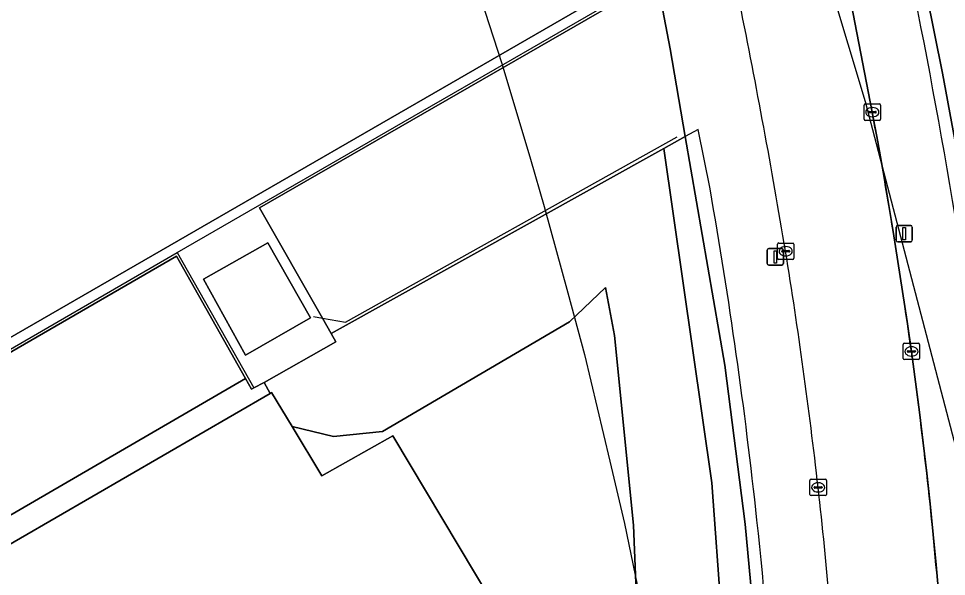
# Model space of a CAD drawing. Extents: x 155018 to 156648, y 383979 to 385733.
# Drawn here: x 156008.6 to 156065, y 384850.3 to 384884.2 of the extents above; entities that cross this region are included whole.
import ezdxf

# ---------------------------------------------------------------- set-up
doc = ezdxf.new("R2010")
doc.units = 0
for name, color, linetype in [('IMGEO_Berm_groen', 7, 'Continuous'), ('IMGEO_Dek', 7, 'Continuous'), ('IMGEO_Groenvoorziening', 7, 'Continuous'), ('IMGEO_Hek', 7, 'Continuous'), ('IMGEO_Kolk', 7, 'Continuous'), ('IMGEO_Lichtmast', 7, 'Continuous'), ('IMGEO_Lijnafwatering', 7, 'Continuous'), ('IMGEO_OVBaan_gesloten', 7, 'Continuous'), ('IMGEO_Pand', 7, 'Continuous'), ('IMGEO_Pand_overbouw', 7, 'Continuous'), ('IMGEO_Parkeervlak_gesloten', 7, 'Continuous'), ('IMGEO_Rijbaan_lokaal_gesloten', 7, 'Continuous'), ('IMGEO_Voetpad_gesloten', 7, 'Continuous'), ('IMGEO_Voetpad_open', 7, 'Continuous')]:
    doc.layers.add(name, color=color, linetype=linetype)

msp = doc.modelspace()

# ---------------------------------------------------------------- linework, layer by layer
at = {"layer": 'IMGEO_Berm_groen'}
for points in [[(156048.02, 384938.183), (156051.936, 384928.479), (156055.886, 384916.978), (156058.656, 384908.023), (156061.157, 384898.221), (156062.08, 384894.114), (156067.946, 384895.427), (156068.244, 384894.235), (156062.331, 384892.966), (156064.757, 384880.912), (156066.062, 384873.898), (156067.041, 384867.895), (156068.116, 384859.746), (156069.485, 384845.924)], [(156006.863, 384845.765), (156004.408, 384850.149), (156023.937, 384861.456), (156023.556, 384862.127), (156022.945, 384861.792), (156022.792, 384861.709), (156022.422, 384862.367), (156002.868, 384850.994), (155986.801, 384878.863)], [(156046.377, 384843.891), (156046.004, 384853.448), (156044.837, 384864.973), (156044.3, 384867.893), (156042.103, 384865.812), (156030.754, 384859.139), (156027.778, 384858.843), (156025.258, 384859.44), (156027.066, 384856.443), (156031.378, 384858.87), (156045.39, 384835.443)]]:
    msp.add_lwpolyline(points, dxfattribs=at)
msp.add_lwpolyline([(156051.553, 384863.161), (156049.145, 384877.06), (156047.842, 384876.336), (156050.753, 384856.031), (156051.928, 384839.918), (156051.039, 384831.681), (156052.473, 384831.694), (156052.458, 384832.066), (156052.641, 384833.49), (156052.897, 384834.623), (156053.536, 384836.048), (156054.04, 384836.955), (156053.449, 384846.337), (156052.777, 384853.511)], close=True, dxfattribs=at)
at = {"layer": 'IMGEO_Dek'}
for points in [[(156069.485, 384845.924), (156068.116, 384859.746), (156067.041, 384867.895), (156066.062, 384873.898), (156064.757, 384880.912), (156062.331, 384892.966), (156062.08, 384894.114), (156061.157, 384898.221), (156058.656, 384908.023), (156055.886, 384916.978), (156051.936, 384928.479), (156048.02, 384938.183)], [(156033.68, 384930.916), (156034.6, 384928.685), (156035.502, 384926.446), (156036.386, 384924.2), (156037.253, 384921.947), (156038.102, 384919.688), (156039.932, 384914.604), (156041.169, 384910.762), (156041.409, 384910.017), (156042.517, 384906.291), (156043.573, 384902.55), (156044.577, 384898.794), (156045.528, 384895.025), (156046.426, 384891.242), (156047.271, 384887.448), (156047.423, 384886.642), (156048.221, 384882.392), (156049.145, 384877.06), (156051.553, 384863.161), (156052.777, 384853.511), (156053.449, 384846.337)]]:
    msp.add_lwpolyline(points, dxfattribs=at)
at = {"layer": 'IMGEO_Groenvoorziening'}
msp.add_lwpolyline([(156051.928, 384839.918), (156050.753, 384856.031), (156047.842, 384876.336), (156027.634, 384865.095), (156027.916, 384864.588), (156023.556, 384862.127), (156023.937, 384861.456), (156024.015, 384861.501), (156025.258, 384859.44), (156027.778, 384858.843), (156030.754, 384859.139), (156042.103, 384865.812), (156044.3, 384867.893), (156044.837, 384864.973), (156046.004, 384853.448), (156046.377, 384843.891)], dxfattribs=at)
at = {"layer": 'IMGEO_Hek'}
for points in [[(156027.099, 384866.034), (156028.505, 384865.787), (156048.649, 384877.038)], [(156049.92, 384877.491), (156049.145, 384877.06)], [(156050.647, 384873.883), (156049.92, 384877.491)], [(156026.569, 384866.127), (156027.099, 384866.034)]]:
    msp.add_lwpolyline(points, dxfattribs=at)
for centre, radius, start, end in [((155627.906, 384798.953), 443.726, 8.87476, 12.90185), ((155751.584, 384821.26), 303.657, 6.14272, 9.97959), ((155789.226, 384825.16), 265.814, 0.63576, 6.17522)]:
    msp.add_arc(centre, radius, start, end, dxfattribs=at)
at = {"layer": 'IMGEO_Kolk'}
for p, q in [((156060.001, 384878.112), (156060.001, 384878.964)), ((156060.076, 384879.038), (156060.928, 384879.038)), ((156060.489, 384878.818), (156060.514, 384878.818)), ((156061.002, 384878.964), (156061.002, 384878.112)), ((156060.26, 384878.532), (156060.26, 384878.544)), ((156060.698, 384878.495), (156060.3, 384878.495)), ((156060.303, 384878.581), (156060.701, 384878.581)), ((156060.512, 384878.258), (156060.487, 384878.258)), ((156060.744, 384878.544), (156060.744, 384878.532)), ((156060.928, 384878.038), (156060.076, 384878.038)), ((156054.742, 384869.664), (156054.742, 384870.516)), ((156054.817, 384870.59), (156055.669, 384870.59)), ((156055.23, 384870.37), (156055.255, 384870.37)), ((156055.743, 384870.516), (156055.743, 384869.664)), ((156055.001, 384870.084), (156055.001, 384870.096)), ((156055.439, 384870.047), (156055.041, 384870.047)), ((156055.044, 384870.133), (156055.442, 384870.133)), ((156055.253, 384869.81), (156055.228, 384869.81)), ((156055.485, 384870.096), (156055.485, 384870.084)), ((156055.669, 384869.59), (156054.817, 384869.59)), ((156062.377, 384863.58), (156062.377, 384864.432)), ((156062.452, 384864.506), (156063.304, 384864.506)), ((156062.679, 384864.049), (156063.077, 384864.049)), ((156062.865, 384864.286), (156062.89, 384864.286)), ((156063.378, 384864.432), (156063.378, 384863.58)), ((156063.304, 384863.506), (156062.452, 384863.506)), ((156062.636, 384864), (156062.636, 384864.012)), ((156063.074, 384863.963), (156062.676, 384863.963)), ((156062.888, 384863.726), (156062.863, 384863.726)), ((156063.12, 384864.012), (156063.12, 384864)), ((156056.713, 384855.322), (156056.713, 384856.174)), ((156056.788, 384856.248), (156057.64, 384856.248)), ((156057.714, 384856.174), (156057.714, 384855.322)), ((156056.972, 384855.742), (156056.972, 384855.754)), ((156057.41, 384855.705), (156057.012, 384855.705)), ((156057.015, 384855.791), (156057.413, 384855.791)), ((156057.201, 384856.028), (156057.226, 384856.028)), ((156057.456, 384855.754), (156057.456, 384855.742)), ((156057.64, 384855.248), (156056.788, 384855.248)), ((156057.224, 384855.468), (156057.199, 384855.468))]:
    msp.add_line(p, q, dxfattribs=at)
for points in [[(156060.001, 384878.112), (156060.001, 384878.964)], [(156060.076, 384879.038), (156060.928, 384879.038)], [(156061.002, 384878.964), (156061.002, 384878.112)], [(156060.928, 384878.038), (156060.076, 384878.038)], [(156054.742, 384869.664), (156054.742, 384870.516)], [(156054.817, 384870.59), (156055.669, 384870.59)], [(156055.743, 384870.516), (156055.743, 384869.664)], [(156055.669, 384869.59), (156054.817, 384869.59)], [(156062.377, 384863.58), (156062.377, 384864.432)], [(156062.452, 384864.506), (156063.304, 384864.506)], [(156063.378, 384864.432), (156063.378, 384863.58)], [(156063.304, 384863.506), (156062.452, 384863.506)], [(156056.713, 384855.322), (156056.713, 384856.174)], [(156056.788, 384856.248), (156057.64, 384856.248)], [(156057.714, 384856.174), (156057.714, 384855.322)], [(156057.64, 384855.248), (156056.788, 384855.248)]]:
    msp.add_lwpolyline(points, dxfattribs=at)
for centre, radius, start, end in [((156060.078, 384878.962), 0.0765, 91.552, 178.448), ((156060.078, 384878.962), 0.0765, 91.552, 178.448), ((156060.926, 384878.962), 0.0765, 1.552, 88.448), ((156060.926, 384878.962), 0.0765, 1.552, 88.448), ((156060.3, 384878.541), 0.0403, 85.8775, 175.7526), ((156060.297, 384878.531), 0.0366, 178.938, 274.7102), ((156060.701, 384878.538), 0.043, 264.8664, 352.4533), ((156060.705, 384878.543), 0.0386, 1.7309, 96.639), ((156060.078, 384878.114), 0.0765, 181.552, 268.448), ((156060.078, 384878.114), 0.0765, 181.552, 268.448), ((156060.926, 384878.114), 0.0765, 271.552, 358.448), ((156060.926, 384878.114), 0.0765, 271.552, 358.448), ((156054.819, 384870.514), 0.0765, 91.552, 178.448), ((156054.819, 384870.514), 0.0765, 91.552, 178.448), ((156055.667, 384870.514), 0.0765, 1.552, 88.448), ((156055.667, 384870.514), 0.0765, 1.552, 88.448), ((156055.041, 384870.093), 0.0403, 85.8775, 175.7526), ((156055.038, 384870.083), 0.0366, 178.938, 274.7102), ((156055.442, 384870.09), 0.043, 264.8664, 352.4533), ((156055.446, 384870.095), 0.0386, 1.7309, 96.639), ((156054.819, 384869.666), 0.0765, 181.552, 268.448), ((156054.819, 384869.666), 0.0765, 181.552, 268.448), ((156055.667, 384869.666), 0.0765, 271.552, 358.448), ((156055.667, 384869.666), 0.0765, 271.552, 358.448), ((156062.454, 384864.43), 0.0765, 91.552, 178.448), ((156062.454, 384864.43), 0.0765, 91.552, 178.448), ((156062.676, 384864.009), 0.0403, 85.8775, 175.7526), ((156063.081, 384864.011), 0.0386, 1.7309, 96.639), ((156063.302, 384864.43), 0.0765, 1.552, 88.448), ((156063.302, 384864.43), 0.0765, 1.552, 88.448), ((156062.454, 384863.582), 0.0765, 181.552, 268.448), ((156062.454, 384863.582), 0.0765, 181.552, 268.448), ((156062.673, 384863.999), 0.0366, 178.938, 274.7102), ((156063.077, 384864.006), 0.043, 264.8664, 352.4533), ((156063.302, 384863.582), 0.0765, 271.552, 358.448), ((156063.302, 384863.582), 0.0765, 271.552, 358.448), ((156056.79, 384856.172), 0.0765, 91.552, 178.448), ((156056.79, 384856.172), 0.0765, 91.552, 178.448), ((156057.638, 384856.172), 0.0765, 1.552, 88.448), ((156057.638, 384856.172), 0.0765, 1.552, 88.448), ((156057.012, 384855.751), 0.0403, 85.8775, 175.7526), ((156057.009, 384855.741), 0.0366, 178.938, 274.7102), ((156057.413, 384855.748), 0.043, 264.8664, 352.4533), ((156057.417, 384855.753), 0.0386, 1.7309, 96.639), ((156056.79, 384855.324), 0.0765, 181.552, 268.448), ((156056.79, 384855.324), 0.0765, 181.552, 268.448), ((156057.638, 384855.324), 0.0765, 271.552, 358.448), ((156057.638, 384855.324), 0.0765, 271.552, 358.448)]:
    msp.add_arc(centre, radius, start, end, dxfattribs=at)
for centre, major_axis, ratio, start_param, end_param in [((156060.488, 384878.538), (-0.387, 0.002), 0.722429, 4.712389, 7.853982), ((156060.513, 384878.538), (-0.39, 0.002), 0.717154, 1.570796, 4.712389), ((156055.229, 384870.09), (-0.387, 0.002), 0.722429, 4.712389, 7.853982), ((156055.254, 384870.09), (-0.39, 0.002), 0.717154, 1.570796, 4.712389), ((156062.864, 384864.006), (-0.387, 0.002), 0.722429, 4.712389, 7.853982), ((156062.889, 384864.006), (-0.39, 0.002), 0.717154, 1.570796, 4.712389), ((156057.2, 384855.748), (-0.387, 0.002), 0.722429, 4.712389, 7.853982), ((156057.225, 384855.748), (-0.39, 0.002), 0.717154, 1.570796, 4.712389)]:
    msp.add_ellipse(centre, major_axis=major_axis, ratio=ratio, start_param=start_param, end_param=end_param, dxfattribs=at)
at = {"layer": 'IMGEO_Lichtmast'}
for p, q in [((156061.943, 384870.756), (156061.943, 384871.556)), ((156061.943, 384871.556), (156061.943, 384870.756)), ((156062.043, 384871.656), (156062.833, 384871.656)), ((156062.833, 384871.656), (156062.043, 384871.656)), ((156062.933, 384871.556), (156062.933, 384870.756)), ((156062.933, 384870.756), (156062.933, 384871.556)), ((156054.215, 384870.249), (156055.005, 384870.249)), ((156055.005, 384870.249), (156054.215, 384870.249)), ((156062.833, 384870.656), (156062.043, 384870.656)), ((156062.043, 384870.656), (156062.833, 384870.656)), ((156054.115, 384869.349), (156054.115, 384870.149)), ((156054.115, 384870.149), (156054.115, 384869.349)), ((156055.105, 384870.149), (156055.105, 384869.349)), ((156055.105, 384869.349), (156055.105, 384870.149)), ((156055.005, 384869.249), (156054.215, 384869.249)), ((156054.215, 384869.249), (156055.005, 384869.249))]:
    msp.add_line(p, q, dxfattribs=at)
for points in [[(156062.363, 384871.531), (156062.513, 384871.531), (156062.513, 384870.781), (156062.363, 384870.781), (156062.363, 384871.531)], [(156054.535, 384870.124), (156054.685, 384870.124), (156054.685, 384869.374), (156054.535, 384869.374), (156054.535, 384870.124)]]:
    msp.add_lwpolyline(points, dxfattribs=at)
for centre, start, end in [((156062.043, 384871.556), 90, 180), ((156062.043, 384871.556), 90, 180), ((156062.833, 384871.556), 0, 90), ((156062.833, 384871.556), 360, 90), ((156054.215, 384870.149), 90, 180), ((156054.215, 384870.149), 90, 180), ((156055.005, 384870.149), 0, 90), ((156055.005, 384870.149), 360, 90), ((156062.043, 384870.756), 180, 270), ((156062.043, 384870.756), 180, 270), ((156062.833, 384870.756), 270, 0), ((156062.833, 384870.756), 270, 0), ((156054.215, 384869.349), 180, 270), ((156054.215, 384869.349), 180, 270), ((156055.005, 384869.349), 270, 0), ((156055.005, 384869.349), 270, 0)]:
    msp.add_arc(centre, 0.1, start, end, dxfattribs=at)
at = {"layer": 'IMGEO_Lijnafwatering'}
for points in [[(156037.593, 384881.157), (156047.505, 384886.874), (156047.372, 384887.505), (156047.238, 384888.135), (156047.102, 384888.765), (156046.454, 384891.666), (156045.773, 384894.559), (156045.059, 384897.444)], [(156018.282, 384870.019), (156033.731, 384878.929), (156037.593, 384881.157)], [(156002.831, 384868.341), (156005.394, 384863.895), (156005.98, 384862.879), (156018.282, 384870.019)], [(156018.282, 384870.019), (156022.945, 384861.792)]]:
    msp.add_lwpolyline(points, dxfattribs=at)
at = {"layer": 'IMGEO_OVBaan_gesloten'}
for points in [[(156060.496, 384878.537), (156058.869, 384886.937), (156057.37, 384894.018)], [(156064.533, 384849.181), (156064.371, 384851.039), (156064.195, 384852.895), (156064.007, 384854.751), (156063.806, 384856.605), (156063.592, 384858.458), (156063.365, 384860.309), (156063.126, 384862.158), (156062.873, 384864.006), (156062.613, 384865.828), (156062.342, 384867.649), (156062.061, 384869.468), (156061.769, 384871.285), (156061.467, 384873.101), (156061.154, 384874.915), (156060.83, 384876.727), (156060.496, 384878.537), (156058.869, 384886.937)]]:
    msp.add_lwpolyline(points, dxfattribs=at)
for centre, radius, start, end in [((155605.291, 384794.657), 456.224, 9.51712, 11.43717), ((155605.291, 384794.657), 456.224, 9.51712, 11.43717), ((155749.185, 384820.152), 316.739, 7.95837, 10.6221), ((155755.316, 384821.459), 303.837, 6.47833, 9.21019), ((155755.316, 384821.459), 303.837, 6.47833, 9.21019), ((155797.021, 384826.732), 268.452, 4.79683, 7.98111), ((155784.783, 384824.875), 274.173, 3.45699, 6.46386), ((155784.783, 384824.875), 274.173, 3.45699, 6.46386)]:
    msp.add_arc(centre, radius, start, end, dxfattribs=at)
at = {"layer": 'IMGEO_Pand'}
msp.add_lwpolyline([(156041.409, 384910.017), (156019.378, 384897.297), (156015.467, 384895.04), (156007.252, 384890.298), (156008.617, 384887.934), (156003.544, 384885.006), (156002.181, 384887.356), (155996.821, 384884.308), (156007.97, 384864.757), (156047.271, 384887.448)], dxfattribs=at)
at = {"layer": 'IMGEO_Pand_overbouw'}
for points in [[(156067.752, 384846.961), (156066.212, 384854.951), (156065.601, 384858.12), (156061.663, 384873.134), (156060.081, 384879.164), (156057.992, 384886.194), (156055.482, 384894.048), (156053.363, 384900.328), (156050.321, 384909.105), (156048.279, 384914.644), (156046.647, 384918.9), (156044.351, 384924.676), (156043.087, 384927.641), (156041.379, 384931.534)], [(156019.077, 384930.797), (156020.968, 384926.754), (156022.558, 384923.198), (156024.194, 384919.469), (156025.317, 384916.836), (156027.472, 384911.414), (156029.011, 384907.398), (156030.938, 384902.172), (156034.148, 384893.08), (156035.96, 384887.818), (156037.993, 384881.487), (156039.75, 384875.68), (156040.562, 384872.8), (156042.005, 384867.554), (156043.013, 384863.814), (156044.557, 384857.338), (156045.458, 384853.556), (156048.022, 384841.099)]]:
    msp.add_lwpolyline(points, dxfattribs=at)
at = {"layer": 'IMGEO_Parkeervlak_gesloten'}
msp.add_lwpolyline([(156047.558, 384818.295), (156048.901, 384819.096), (156041.265, 384832.398), (156045.39, 384835.443), (156031.378, 384858.87), (156027.066, 384856.443), (156025.258, 384859.44), (156024.015, 384861.501), (156023.937, 384861.456), (156004.408, 384850.149), (156006.863, 384845.765)], dxfattribs=at)
at = {"layer": 'IMGEO_Rijbaan_lokaal_gesloten'}
msp.add_lwpolyline([(155965.731, 384864.315), (155966.849, 384865.293), (155967.543, 384865.9), (155971.723, 384869.021), (155972.926, 384869.806), (155981.258, 384875.245), (155983.444, 384876.672), (155984.755, 384877.527), (155986.801, 384878.863), (156002.868, 384850.994), (156022.422, 384862.367), (156018.236, 384869.793), (156005.916, 384862.665), (155993.943, 384883.464)], dxfattribs=at)
at = {"layer": 'IMGEO_Voetpad_gesloten'}
for points in [[(156069.485, 384845.924), (156068.116, 384859.746), (156067.041, 384867.895), (156066.062, 384873.898), (156064.757, 384880.912), (156062.331, 384892.966), (156062.08, 384894.114), (156061.157, 384898.221), (156058.656, 384908.023), (156055.886, 384916.978), (156051.936, 384928.479), (156048.02, 384938.183)], [(156069.485, 384845.924), (156068.116, 384859.746), (156067.041, 384867.895), (156066.062, 384873.898), (156064.757, 384880.912), (156062.331, 384892.966), (156062.08, 384894.114), (156061.157, 384898.221), (156058.656, 384908.023), (156055.886, 384916.978), (156051.936, 384928.479), (156048.02, 384938.183)], [(156057.37, 384894.018), (156058.869, 384886.937), (156060.496, 384878.537)], [(156047.271, 384887.448), (156047.423, 384886.642), (156048.221, 384882.392), (156049.145, 384877.06), (156051.553, 384863.161), (156052.777, 384853.511), (156053.449, 384846.337), (156054.04, 384836.955), (156053.536, 384836.048), (156052.897, 384834.623), (156052.641, 384833.49), (156052.458, 384832.066), (156052.473, 384831.694), (156052.513, 384830.695), (156052.769, 384829.362), (156053.189, 384828.12), (156053.664, 384827.078), (156054.339, 384826.12), (156054.337, 384819.179), (156058.291, 384820.442), (156059.02, 384820.675)], [(156048.2, 384887.647), (156048.304, 384887.15), (156047.423, 384886.642), (156048.221, 384882.392), (156049.145, 384877.06), (156051.553, 384863.161), (156052.777, 384853.511), (156053.449, 384846.337), (156054.04, 384836.955), (156053.536, 384836.048), (156052.897, 384834.623), (156052.641, 384833.49), (156052.458, 384832.066), (156052.473, 384831.694), (156052.513, 384830.695), (156052.769, 384829.362), (156053.189, 384828.12), (156053.664, 384827.078), (156054.339, 384826.12), (156054.337, 384819.179), (156058.291, 384820.442), (156059.02, 384820.675)], [(156058.869, 384886.937), (156060.496, 384878.537), (156060.83, 384876.727), (156061.154, 384874.915), (156061.467, 384873.101), (156061.769, 384871.285), (156062.061, 384869.468), (156062.342, 384867.649), (156062.613, 384865.828), (156062.873, 384864.006), (156063.126, 384862.158), (156063.365, 384860.309), (156063.592, 384858.458), (156063.806, 384856.605), (156064.007, 384854.751), (156064.195, 384852.895), (156064.371, 384851.039), (156064.533, 384849.181)]]:
    msp.add_lwpolyline(points, dxfattribs=at)
msp.add_lwpolyline([(156049.145, 384877.06), (156048.221, 384882.392), (156047.423, 384886.642), (156023.283, 384872.722), (156027.099, 384866.034), (156027.634, 384865.095), (156047.842, 384876.336)], close=True, dxfattribs=at)
for centre, radius, start, end in [((155605.291, 384794.657), 456.224, 9.51712, 11.43717), ((155605.291, 384794.657), 456.224, 9.51712, 11.43717), ((155749.185, 384820.152), 316.739, 7.95837, 10.6221), ((155755.316, 384821.459), 303.837, 6.47833, 9.21019), ((155755.316, 384821.459), 303.837, 6.47833, 9.21019), ((155797.021, 384826.732), 268.452, 4.79683, 7.98111), ((155784.783, 384824.875), 274.173, 3.45699, 6.46386), ((155784.783, 384824.875), 274.173, 3.45699, 6.46386)]:
    msp.add_arc(centre, radius, start, end, dxfattribs=at)
at = {"layer": 'IMGEO_Voetpad_open'}
msp.add_lwpolyline([(156005.916, 384862.665), (156018.236, 384869.793), (156022.422, 384862.367), (156022.792, 384861.709), (156022.945, 384861.792), (156023.556, 384862.127), (156027.916, 384864.588), (156027.634, 384865.095), (156027.099, 384866.034), (156023.283, 384872.722), (156047.423, 384886.642), (156047.271, 384887.448), (156007.97, 384864.757)], dxfattribs=at)
for points in [[(156026.381, 384866.05), (156023.792, 384870.61), (156019.878, 384868.385), (156022.431, 384863.783)], [(156026.381, 384866.05), (156022.431, 384863.783), (156019.878, 384868.385), (156023.792, 384870.61)]]:
    msp.add_lwpolyline(points, close=True, dxfattribs=at)

doc.saveas('drawing.dxf')
